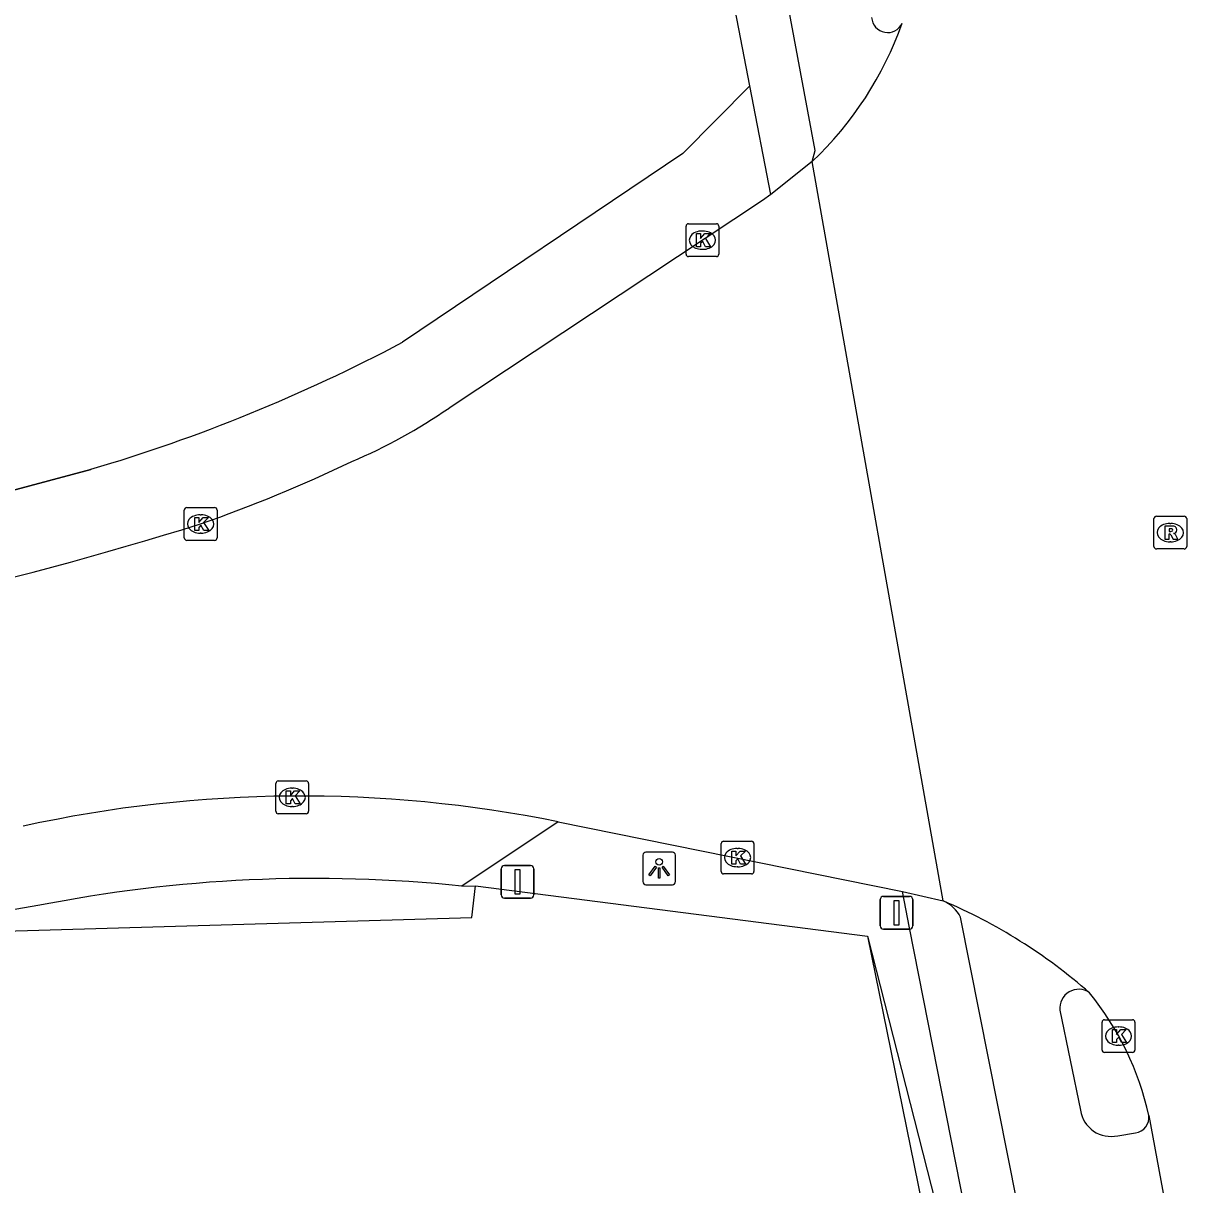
# Model space of a CAD drawing. Extents: x 156141 to 158132, y 385651 to 388399.
# Drawn here: x 156777.67 to 156813.2, y 386760.12 to 386795.58 of the extents above; entities that cross this region are included whole.
import ezdxf

# ---------------------------------------------------------------- set-up
doc = ezdxf.new("R2010")
doc.units = 0
for name, color, linetype in [('IMGEO_Berm_groen', 7, 'Continuous'), ('IMGEO_Fietspad_open', 7, 'Continuous'), ('IMGEO_Groenvoorziening', 7, 'Continuous'), ('IMGEO_Hek', 7, 'Continuous'), ('IMGEO_Kolk', 7, 'Continuous'), ('IMGEO_Lichtpunt', 7, 'Continuous'), ('IMGEO_Rijbaan_lokaal_gesloten', 7, 'Continuous'), ('IMGEO_Rijbaan_lokaal_open', 7, 'Continuous'), ('IMGEO_Rioolput', 7, 'Continuous'), ('IMGEO_Verkeersbordpaal', 7, 'Continuous'), ('IMGEO_Voetpad_open', 7, 'Continuous')]:
    doc.layers.add(name, color=color, linetype=linetype)

msp = doc.modelspace()

# ---------------------------------------------------------------- linework, layer by layer
at = {"layer": 'IMGEO_Berm_groen'}
for points in [[(156799.862, 386793.67), (156797.816, 386791.602), (156789.25, 386785.838)], [(156779.733, 386781.96), (156774.709, 386780.609), (156754.356, 386777.018), (156753.838, 386777.245), (156753.33, 386777.099)]]:
    msp.add_lwpolyline(points, dxfattribs=at)
msp.add_arc((156765.142, 386831.384), 51.532, 286.4474, 297.8926, dxfattribs=at)
at = {"layer": 'IMGEO_Fietspad_open'}
for points in [[(156801.763, 386791.359), (156801.853, 386791.693), (156800.014, 386801.586)], [(156808.606, 386756.653), (156806.294, 386768.283)], [(156809.329, 386765.447), (156809.952, 386762.39)], [(156811.093, 386761.613), (156811.638, 386761.702)]]:
    msp.add_lwpolyline(points, dxfattribs=at)
for centre, radius, start, end in [((156804.067, 386795.787), 0.49, 183.8395, 334.9138), ((156805.339, 386767.8), 1.07, 26.8027, 66.6418), ((156809.899, 386765.511), 0.574, 54.7074, 186.3568), ((156810.892, 386762.545), 0.953, 189.3487, 282.143), ((156811.568, 386762.176), 0.479, 278.4007, 6.2729)]:
    msp.add_arc(centre, radius, start, end, dxfattribs=at)
at = {"layer": 'IMGEO_Groenvoorziening'}
msp.add_lwpolyline([(156791.068, 386769.236), (156791.477, 386769.248), (156803.451, 386767.705), (156807.14, 386749.598), (156811.153, 386735.5), (156811.397, 386735.567)], dxfattribs=at)
at = {"layer": 'IMGEO_Hek'}
for points in [[(156799.862, 386793.67), (156797.816, 386791.602), (156789.25, 386785.838)], [(156753.33, 386777.099), (156753.838, 386777.245), (156754.356, 386777.018), (156774.709, 386780.609), (156779.733, 386781.96)], [(156772.911, 386767.737), (156791.371, 386768.275), (156791.477, 386769.248)], [(156791.477, 386769.248), (156803.451, 386767.705)], [(156803.451, 386767.705), (156809.297, 386744.797)]]:
    msp.add_lwpolyline(points, dxfattribs=at)
msp.add_arc((156765.142, 386831.384), 51.532, 286.4474, 297.8926, dxfattribs=at)
at = {"layer": 'IMGEO_Kolk'}
for p, q in [((156797.91, 386788.531), (156797.91, 386789.383)), ((156797.985, 386789.457), (156798.837, 386789.457)), ((156798.911, 386789.383), (156798.911, 386788.531)), ((156798.398, 386789.237), (156798.423, 386789.237)), ((156798.421, 386788.677), (156798.396, 386788.677)), ((156798.837, 386788.457), (156797.985, 386788.457)), ((156782.662, 386780.792), (156783.514, 386780.792)), ((156782.587, 386779.866), (156782.587, 386780.718)), ((156783.075, 386780.572), (156783.1, 386780.572)), ((156783.588, 386780.718), (156783.588, 386779.866)), ((156783.514, 386779.792), (156782.662, 386779.792)), ((156783.098, 386780.012), (156783.073, 386780.012)), ((156785.382, 386771.519), (156785.382, 386772.371)), ((156785.457, 386772.445), (156786.309, 386772.445)), ((156785.87, 386772.225), (156785.895, 386772.225)), ((156786.383, 386772.371), (156786.383, 386771.519)), ((156785.893, 386771.665), (156785.868, 386771.665)), ((156786.309, 386771.445), (156785.457, 386771.445)), ((156798.984, 386769.68), (156798.984, 386770.532)), ((156799.059, 386770.606), (156799.911, 386770.606)), ((156799.985, 386770.532), (156799.985, 386769.68)), ((156799.472, 386770.386), (156799.497, 386770.386)), ((156799.495, 386769.826), (156799.47, 386769.826)), ((156799.911, 386769.606), (156799.059, 386769.606)), ((156810.691, 386765.156), (156811.543, 386765.156)), ((156810.616, 386764.23), (156810.616, 386765.082)), ((156811.104, 386764.936), (156811.129, 386764.936)), ((156811.617, 386765.082), (156811.617, 386764.23)), ((156811.543, 386764.156), (156810.691, 386764.156)), ((156811.127, 386764.376), (156811.102, 386764.376))]:
    msp.add_line(p, q, dxfattribs=at)
for points in [[(156797.91, 386788.531), (156797.91, 386789.383)], [(156797.985, 386789.457), (156798.837, 386789.457)], [(156798.911, 386789.383), (156798.911, 386788.531)], [(156798.231, 386789.157), (156798.354, 386789.157), (156798.354, 386789.006), (156798.484, 386789.157), (156798.648, 386789.157), (156798.502, 386789.006), (156798.655, 386788.757), (156798.503, 386788.757), (156798.418, 386788.921), (156798.354, 386788.854), (156798.354, 386788.757), (156798.231, 386788.757), (156798.231, 386789.157)], [(156798.837, 386788.457), (156797.985, 386788.457)], [(156782.662, 386780.792), (156783.514, 386780.792)], [(156782.587, 386779.866), (156782.587, 386780.718)], [(156782.908, 386780.492), (156783.031, 386780.492), (156783.031, 386780.341), (156783.161, 386780.492), (156783.325, 386780.492), (156783.179, 386780.341), (156783.332, 386780.092), (156783.18, 386780.092), (156783.095, 386780.256), (156783.031, 386780.189), (156783.031, 386780.092), (156782.908, 386780.092), (156782.908, 386780.492)], [(156783.588, 386780.718), (156783.588, 386779.866)], [(156783.514, 386779.792), (156782.662, 386779.792)], [(156785.382, 386771.519), (156785.382, 386772.371)], [(156785.457, 386772.445), (156786.309, 386772.445)], [(156786.383, 386772.371), (156786.383, 386771.519)], [(156785.703, 386772.145), (156785.826, 386772.145), (156785.826, 386771.994), (156785.956, 386772.145), (156786.12, 386772.145), (156785.974, 386771.994), (156786.127, 386771.745), (156785.975, 386771.745), (156785.89, 386771.909), (156785.826, 386771.842), (156785.826, 386771.745), (156785.703, 386771.745), (156785.703, 386772.145)], [(156786.309, 386771.445), (156785.457, 386771.445)], [(156798.984, 386769.68), (156798.984, 386770.532)], [(156799.059, 386770.606), (156799.911, 386770.606)], [(156799.985, 386770.532), (156799.985, 386769.68)], [(156799.305, 386770.306), (156799.428, 386770.306), (156799.428, 386770.155), (156799.558, 386770.306), (156799.722, 386770.306), (156799.576, 386770.155), (156799.729, 386769.906), (156799.577, 386769.906), (156799.492, 386770.07), (156799.428, 386770.003), (156799.428, 386769.906), (156799.305, 386769.906), (156799.305, 386770.306)], [(156799.911, 386769.606), (156799.059, 386769.606)], [(156810.691, 386765.156), (156811.543, 386765.156)], [(156810.616, 386764.23), (156810.616, 386765.082)], [(156810.937, 386764.856), (156811.06, 386764.856), (156811.06, 386764.705), (156811.19, 386764.856), (156811.354, 386764.856), (156811.208, 386764.705), (156811.361, 386764.456), (156811.209, 386764.456), (156811.124, 386764.62), (156811.06, 386764.553), (156811.06, 386764.456), (156810.937, 386764.456), (156810.937, 386764.856)], [(156811.617, 386765.082), (156811.617, 386764.23)], [(156811.543, 386764.156), (156810.691, 386764.156)]]:
    msp.add_lwpolyline(points, dxfattribs=at)
for centre, start, end in [((156797.987, 386789.381), 91.552, 178.448), ((156797.987, 386789.381), 91.552, 178.448), ((156798.835, 386789.381), 1.552, 88.448), ((156798.835, 386789.381), 1.552, 88.448), ((156797.987, 386788.533), 181.552, 268.448), ((156797.987, 386788.533), 181.552, 268.448), ((156798.835, 386788.533), 271.552, 358.448), ((156798.835, 386788.533), 271.552, 358.448), ((156782.664, 386780.716), 91.552, 178.448), ((156782.664, 386780.716), 91.552, 178.448), ((156783.512, 386780.716), 1.552, 88.448), ((156783.512, 386780.716), 1.552, 88.448), ((156782.664, 386779.868), 181.552, 268.448), ((156782.664, 386779.868), 181.552, 268.448), ((156783.512, 386779.868), 271.552, 358.448), ((156783.512, 386779.868), 271.552, 358.448), ((156785.459, 386772.369), 91.552, 178.448), ((156785.459, 386772.369), 91.552, 178.448), ((156786.307, 386772.369), 1.552, 88.448), ((156786.307, 386772.369), 1.552, 88.448), ((156785.459, 386771.521), 181.552, 268.448), ((156785.459, 386771.521), 181.552, 268.448), ((156786.307, 386771.521), 271.552, 358.448), ((156786.307, 386771.521), 271.552, 358.448), ((156799.061, 386770.53), 91.552, 178.448), ((156799.061, 386770.53), 91.552, 178.448), ((156799.909, 386770.53), 1.552, 88.448), ((156799.909, 386770.53), 1.552, 88.448), ((156799.061, 386769.682), 181.552, 268.448), ((156799.061, 386769.682), 181.552, 268.448), ((156799.909, 386769.682), 271.552, 358.448), ((156799.909, 386769.682), 271.552, 358.448), ((156810.693, 386765.08), 91.552, 178.448), ((156810.693, 386765.08), 91.552, 178.448), ((156811.541, 386765.08), 1.552, 88.448), ((156811.541, 386765.08), 1.552, 88.448), ((156810.693, 386764.232), 181.552, 268.448), ((156810.693, 386764.232), 181.552, 268.448), ((156811.541, 386764.232), 271.552, 358.448), ((156811.541, 386764.232), 271.552, 358.448)]:
    msp.add_arc(centre, 0.0765, start, end, dxfattribs=at)
for centre, major_axis, ratio, start_param, end_param in [((156798.397, 386788.957), (-0.387, 0.002), 0.722429, 4.712389, 7.853982), ((156798.422, 386788.957), (-0.39, 0.002), 0.717154, 1.570796, 4.712389), ((156783.074, 386780.292), (-0.387, 0.002), 0.722429, 4.712389, 7.853982), ((156783.099, 386780.292), (-0.39, 0.002), 0.717154, 1.570796, 4.712389), ((156785.869, 386771.945), (-0.387, 0.002), 0.722429, 4.712389, 7.853982), ((156785.894, 386771.945), (-0.39, 0.002), 0.717154, 1.570796, 4.712389), ((156799.471, 386770.106), (-0.387, 0.002), 0.722429, 4.712389, 7.853982), ((156799.496, 386770.106), (-0.39, 0.002), 0.717154, 1.570796, 4.712389), ((156811.103, 386764.656), (-0.387, 0.002), 0.722429, 4.712389, 7.853982), ((156811.128, 386764.656), (-0.39, 0.002), 0.717154, 1.570796, 4.712389)]:
    msp.add_ellipse(centre, major_axis=major_axis, ratio=ratio, start_param=start_param, end_param=end_param, dxfattribs=at)
at = {"layer": 'IMGEO_Lichtpunt'}
for p, q in [((156796.591, 386770.179), (156796.591, 386769.372)), ((156796.591, 386770.179), (156796.591, 386769.372)), ((156797.493, 386770.274), (156796.685, 386770.274)), ((156797.493, 386770.274), (156796.685, 386770.274)), ((156797.587, 386769.372), (156797.587, 386770.179)), ((156797.587, 386769.372), (156797.587, 386770.179)), ((156796.685, 386769.278), (156797.493, 386769.278)), ((156796.685, 386769.278), (156797.493, 386769.278))]:
    msp.add_line(p, q, dxfattribs=at)
for points in [[(156796.965, 386769.843), (156797.004, 386769.815), (156796.816, 386769.553), (156796.778, 386769.58), (156796.965, 386769.843)], [(156797.067, 386769.795), (156797.114, 386769.795), (156797.114, 386769.473), (156797.067, 386769.473), (156797.067, 386769.795)], [(156797.177, 386769.815), (156797.215, 386769.842), (156797.402, 386769.58), (156797.363, 386769.552), (156797.177, 386769.815)]]:
    msp.add_lwpolyline(points, dxfattribs=at)
msp.add_circle((156797.09, 386769.977), 0.0994, dxfattribs=at)
for centre, start, end in [((156796.685, 386770.179), 90, 180), ((156796.685, 386770.179), 90, 180), ((156797.493, 386770.179), 0, 90), ((156797.493, 386770.179), 0, 90), ((156796.685, 386769.372), 180, 270), ((156796.685, 386769.372), 180, 270), ((156797.493, 386769.372), 270, 0), ((156797.493, 386769.372), 270, 360)]:
    msp.add_arc(centre, 0.0946, start, end, dxfattribs=at)
at = {"layer": 'IMGEO_Rijbaan_lokaal_gesloten'}
for points in [[(156801.763, 386791.359), (156800.502, 386790.354)], [(156805.763, 386768.783), (156801.763, 386791.359)], [(156800.502, 386790.354), (156800.246, 386790.17), (156790.673, 386783.83)], [(156794.01, 386771.195), (156804.518, 386769.067)], [(156804.518, 386769.067), (156805.763, 386768.783)], [(156812.044, 386762.228), (156812.656, 386758.927)]]:
    msp.add_lwpolyline(points, dxfattribs=at)
for centre, radius, start, end in [((156794.361, 386799.184), 10.771, 313.4092, 340.4476), ((156781.029, 386797.834), 17.003, 293.1166, 304.5524), ((156767.988, 386823.521), 45.787, 289.2449, 295.5067), ((156747.876, 386893.238), 118.306, 278.15806, 287.31166), ((156786.147, 386732.523), 39.463, 78.5072, 102.4045), ((156799.261, 386753.461), 16.644, 48.7709, 67.0065), ((156803.226, 386760.28), 9.031, 12.4597, 39.1328)]:
    msp.add_arc(centre, radius, start, end, dxfattribs=at)
at = {"layer": 'IMGEO_Rijbaan_lokaal_open'}
for points in [[(156794.01, 386771.195), (156791.068, 386769.236)], [(156778.117, 386768.64), (156772.911, 386767.737)]]:
    msp.add_lwpolyline(points, dxfattribs=at)
msp.add_arc((156786.562, 386726.13), 43.34, 84.033, 101.2368, dxfattribs=at)
at = {"layer": 'IMGEO_Rioolput'}
for p, q in [((156812.199, 386779.602), (156812.199, 386780.454)), ((156812.274, 386780.528), (156813.126, 386780.528)), ((156813.2, 386780.454), (156813.2, 386779.602)), ((156812.687, 386780.308), (156812.712, 386780.308)), ((156812.71, 386779.748), (156812.685, 386779.748)), ((156813.126, 386779.528), (156812.274, 386779.528))]:
    msp.add_line(p, q, dxfattribs=at)
for points in [[(156812.199, 386779.602), (156812.199, 386780.454)], [(156812.274, 386780.528), (156813.126, 386780.528)], [(156813.2, 386780.454), (156813.2, 386779.602)], [(156812.788, 386780.226), (156812.536, 386780.228), (156812.536, 386779.828)], [(156812.714, 386780.147), (156812.66, 386780.147), (156812.66, 386780.066)], [(156812.66, 386780.066), (156812.712, 386780.066)], [(156812.536, 386779.828), (156812.66, 386779.828), (156812.66, 386779.99), (156812.671, 386779.99)], [(156812.718, 386779.961), (156812.789, 386779.828), (156812.929, 386779.828), (156812.864, 386779.954)], [(156813.126, 386779.528), (156812.274, 386779.528)]]:
    msp.add_lwpolyline(points, dxfattribs=at)
for centre, radius, start, end in [((156812.276, 386780.452), 0.0765, 91.552, 178.448), ((156812.276, 386780.452), 0.0765, 91.552, 178.448), ((156813.124, 386780.452), 0.0765, 1.552, 88.448), ((156813.124, 386780.452), 0.0765, 1.552, 88.448), ((156812.696, 386780.255), 0.19, 274.7715, 282.9687), ((156812.72, 386780.051), 0.0964, 77.0061, 93.1865), ((156812.734, 386780.108), 0.0378, 276.6634, 79.6772), ((156812.787, 386780.116), 0.109, 350.3612, 89.416), ((156812.785, 386780.116), 0.112, 277.5842, 350.9817), ((156812.67, 386779.937), 0.0533, 26.0293, 88.6989), ((156812.769, 386779.901), 0.108, 29.5134, 73.7905), ((156812.276, 386779.604), 0.0765, 181.552, 268.448), ((156812.276, 386779.604), 0.0765, 181.552, 268.448), ((156813.124, 386779.604), 0.0765, 271.552, 358.448), ((156813.124, 386779.604), 0.0765, 271.552, 358.448)]:
    msp.add_arc(centre, radius, start, end, dxfattribs=at)
for centre, major_axis, ratio, start_param, end_param in [((156812.686, 386780.028), (-0.387, 0.002), 0.722429, 4.712389, 7.853982), ((156812.711, 386780.028), (-0.39, 0.002), 0.717154, 1.570796, 4.712389)]:
    msp.add_ellipse(centre, major_axis=major_axis, ratio=ratio, start_param=start_param, end_param=end_param, dxfattribs=at)
at = {"layer": 'IMGEO_Verkeersbordpaal'}
for p, q in [((156792.268, 386768.965), (156792.268, 386769.765)), ((156792.268, 386769.765), (156792.268, 386768.965)), ((156792.368, 386769.865), (156793.158, 386769.865)), ((156793.158, 386769.865), (156792.368, 386769.865)), ((156793.258, 386769.765), (156793.258, 386768.965)), ((156793.258, 386768.965), (156793.258, 386769.765)), ((156793.158, 386768.865), (156792.368, 386768.865)), ((156792.368, 386768.865), (156793.158, 386768.865)), ((156803.842, 386768.022), (156803.842, 386768.822)), ((156803.842, 386768.822), (156803.842, 386768.022)), ((156803.942, 386768.922), (156804.732, 386768.922)), ((156804.732, 386768.922), (156803.942, 386768.922)), ((156804.832, 386768.822), (156804.832, 386768.022)), ((156804.832, 386768.022), (156804.832, 386768.822)), ((156804.732, 386767.922), (156803.942, 386767.922)), ((156803.942, 386767.922), (156804.732, 386767.922))]:
    msp.add_line(p, q, dxfattribs=at)
for points in [[(156792.688, 386769.74), (156792.838, 386769.74), (156792.838, 386768.99), (156792.688, 386768.99), (156792.688, 386769.74)], [(156804.262, 386768.797), (156804.412, 386768.797), (156804.412, 386768.047), (156804.262, 386768.047), (156804.262, 386768.797)]]:
    msp.add_lwpolyline(points, dxfattribs=at)
for centre, start, end in [((156792.368, 386769.765), 90, 180), ((156792.368, 386769.765), 90, 180), ((156793.158, 386769.765), 0, 90), ((156793.158, 386769.765), 360, 90), ((156792.368, 386768.965), 180, 270), ((156792.368, 386768.965), 180, 270), ((156793.158, 386768.965), 270, 0), ((156793.158, 386768.965), 270, 0), ((156803.942, 386768.822), 90, 180), ((156803.942, 386768.822), 90, 180), ((156804.732, 386768.822), 0, 90), ((156804.732, 386768.822), 360, 90), ((156803.942, 386768.022), 180, 270), ((156803.942, 386768.022), 180, 270), ((156804.732, 386768.022), 270, 0), ((156804.732, 386768.022), 270, 0)]:
    msp.add_arc(centre, 0.1, start, end, dxfattribs=at)
at = {"layer": 'IMGEO_Voetpad_open'}
for points in [[(156799.862, 386793.67), (156786.023, 386865.361)], [(156800.502, 386790.354), (156799.862, 386793.67)], [(156809.297, 386744.797), (156808.272, 386750), (156804.735, 386767.966), (156804.518, 386769.067)]]:
    msp.add_lwpolyline(points, dxfattribs=at)

doc.saveas('drawing.dxf')
